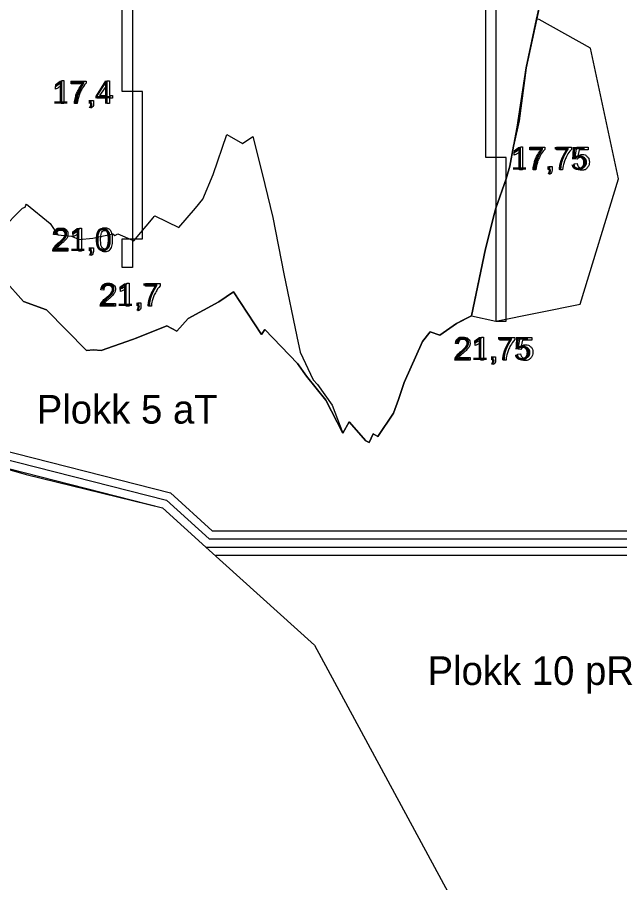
# Model space of a CAD drawing. Extents: x 700746 to 706058, y 6570320 to 6580460.
# Drawn here: x 705281.9 to 705429.1, y 6576181.4 to 6576392.8 of the extents above; entities that cross this region are included whole.
import ezdxf

# ---------------------------------------------------------------- set-up
doc = ezdxf.new("R2010")
doc.units = 0
for name, color, linetype in [('Default', 7, 'Continuous'), ('GEOLPUNKT', 7, 'Continuous'), ('illumineerimisjooned', 7, 'Continuous'), ('PIIR', 7, 'Continuous'), ('Plokid', 7, 'Continuous'), ('Täide', 7, 'Continuous'), ('VEEKOGU', 7, 'Continuous')]:
    doc.layers.add(name, color=color, linetype=linetype)

msp = doc.modelspace()

# ---------------------------------------------------------------- linework, layer by layer
at = {"layer": 'Default'}
for points in [[(705278.77, 6576328.55), (705283.43, 6576323.4), (705289.01, 6576321.3), (705298.84, 6576311.38), (705300.57, 6576311.54), (705302.42, 6576311.41), (705310.03, 6576314.09), (705310.97, 6576314.41), (705318.45, 6576317.44), (705320.93, 6576316.08), (705323.67, 6576319.18), (705331.19, 6576323.25), (705334.74, 6576325.73), (705341.61, 6576315.33), (705342.39, 6576316.48), (705350.4, 6576308.19), (705352.57, 6576305.14), (705357.3, 6576299.22), (705361.5, 6576291.19), (705363.04, 6576293.93), (705367.07, 6576289.29), (705367.88, 6576288.9), (705368.92, 6576291.07), (705370.01, 6576290.41), (705373.84, 6576296.08), (705375.11, 6576299.44), (705376.47, 6576303.58), (705380.92, 6576313.59), (705382.82, 6576315.95), (705385.2, 6576315.15), (705389.24, 6576318.02), (705392.92, 6576319.84), (705396.32, 6576336.24), (705398.52, 6576344.96), (705398.9, 6576346.12), (705401.39, 6576353.33), (705402.26, 6576356.44), (705404.07, 6576365.97), (705406.31, 6576380.46), (705409.85, 6576397.09)], [(705277.9, 6576340.77), (705283.16, 6576346.18), (705283.84, 6576346.42), (705284.03, 6576346.87), (705284.13, 6576347.17), (705289.95, 6576342.38), (705291.85, 6576339.61), (705295.12, 6576339.33), (705297, 6576338.47), (705300.39, 6576338.82), (705305.25, 6576339.93), (705305.72, 6576339.51), (705306.46, 6576339.93), (705310.03, 6576338.37), (705310.42, 6576338.2), (705315.1, 6576343.79), (705315.37, 6576344.16), (705315.54, 6576344.26), (705321.39, 6576341.44), (705325.43, 6576346.15), (705327.28, 6576348.39), (705329.81, 6576354.37), (705333.09, 6576364.16), (705336.92, 6576361.97), (705339.45, 6576363.68), (705341.79, 6576354.65), (705344.35, 6576343.92), (705347.06, 6576330.15), (705350.24, 6576314.82), (705351.05, 6576311), (705354.22, 6576304.22), (705355.31, 6576303.11), (705358.86, 6576298.05), (705361.5, 6576291.19)], [(705152.83, 6576310.45), (705166.34, 6576306.88), (705174.72, 6576305.59), (705215.36, 6576296.33), (705272.37, 6576284.42), (705284.05, 6576281.06), (705317.39, 6576272.99), (705328.03, 6576263.37), (705354.58, 6576239.37), (705425.2, 6576108.77)]]:
    msp.add_lwpolyline(points, dxfattribs=at)
at = {"layer": 'GEOLPUNKT'}
for points in [[(705310.03, 6576548.7), (705310.03, 6576331.7)], [(705398.9, 6576536.04), (705398.9, 6576318.54)], [(705292.84, 6576377.31), (705293.28, 6576377.31), (705293.28, 6576371.69)], [(705295.09, 6576376.56), (705295.09, 6576377.22), (705298.72, 6576377.22), (705298.72, 6576376.68)], [(705303.77, 6576371.69), (705303.77, 6576373.03), (705301.34, 6576373.03), (705301.34, 6576373.66), (705303.89, 6576377.29), (705304.46, 6576377.29), (705304.46, 6576373.66), (705305.21, 6576373.66), (705305.21, 6576373.03), (705304.46, 6576373.03), (705304.46, 6576371.69), (705303.77, 6576371.69)], [(705291.22, 6576375.24), (705291.22, 6576375.91)], [(705293.28, 6576371.69), (705292.6, 6576371.69), (705292.6, 6576376.07)], [(705297.83, 6576376.56), (705295.09, 6576376.56)], [(705303.77, 6576373.66), (705303.77, 6576376.19), (705302.02, 6576373.66), (705303.77, 6576373.66)], [(705296.58, 6576371.69), (705295.87, 6576371.69)], [(705299.91, 6576370.58), (705299.72, 6576370.88)], [(705299.77, 6576371.69), (705299.77, 6576372.47), (705300.55, 6576372.47), (705300.55, 6576371.69)], [(705300.16, 6576371.69), (705299.77, 6576371.69)], [(705404.93, 6576361.15), (705405.38, 6576361.15), (705405.38, 6576355.53)], [(705407.19, 6576360.4), (705407.19, 6576361.06), (705410.81, 6576361.06), (705410.81, 6576360.52)], [(705409.93, 6576360.4), (705407.19, 6576360.4)], [(705413.71, 6576360.4), (705413.71, 6576361.06), (705417.33, 6576361.06), (705417.33, 6576360.52)], [(705416.45, 6576360.4), (705413.71, 6576360.4)], [(705418.78, 6576358.1), (705418.14, 6576358.18), (705418.68, 6576361.06), (705421.46, 6576361.06), (705421.46, 6576360.4), (705419.23, 6576360.4), (705418.93, 6576358.9)], [(705403.32, 6576359.08), (705403.32, 6576359.75)], [(705405.38, 6576355.53), (705404.69, 6576355.53), (705404.69, 6576359.91)], [(705411.86, 6576355.53), (705411.86, 6576356.31), (705412.64, 6576356.31), (705412.64, 6576355.53)], [(705418.01, 6576357), (705418.73, 6576357.06)], [(705408.68, 6576355.53), (705407.97, 6576355.53)], [(705412.01, 6576354.42), (705411.81, 6576354.72)], [(705412.25, 6576355.53), (705411.86, 6576355.53)], [(705415.2, 6576355.53), (705414.49, 6576355.53)], [(705297.19, 6576341.31), (705297.63, 6576341.31), (705297.63, 6576335.69)], [(705291.44, 6576339.62), (705290.73, 6576339.69)], [(705295.57, 6576339.24), (705295.57, 6576339.91)], [(705297.63, 6576335.69), (705296.94, 6576335.69), (705296.94, 6576340.07)], [(705294.3, 6576336.35), (705294.3, 6576335.69), (705290.6, 6576335.69)], [(705291.56, 6576336.35), (705294.3, 6576336.35)], [(705299.91, 6576334.58), (705299.72, 6576334.88)], [(705299.76, 6576335.69), (705299.76, 6576336.47), (705300.54, 6576336.47), (705300.54, 6576335.69)], [(705300.15, 6576335.69), (705299.76, 6576335.69)], [(705307.16, 6576325.77), (705307.16, 6576326.44)], [(705309.22, 6576322.22), (705308.54, 6576322.22), (705308.54, 6576326.6)], [(705308.78, 6576327.84), (705309.22, 6576327.84), (705309.22, 6576322.22)], [(705313.21, 6576327.09), (705313.21, 6576327.75), (705316.83, 6576327.75), (705316.83, 6576327.21)], [(705315.95, 6576327.09), (705313.21, 6576327.09)], [(705303.03, 6576326.15), (705302.33, 6576326.22)], [(705305.9, 6576322.88), (705305.9, 6576322.22), (705302.2, 6576322.22)], [(705303.15, 6576322.88), (705305.9, 6576322.88)], [(705311.36, 6576322.22), (705311.36, 6576323), (705312.14, 6576323), (705312.14, 6576322.22)], [(705311.75, 6576322.22), (705311.36, 6576322.22)], [(705314.7, 6576322.22), (705313.99, 6576322.22)], [(705311.5, 6576321.11), (705311.31, 6576321.4)], [(705395.45, 6576314.68), (705395.89, 6576314.68), (705395.89, 6576309.06)], [(705399.88, 6576313.93), (705399.88, 6576314.59), (705403.5, 6576314.59), (705403.5, 6576314.05)], [(705402.62, 6576313.93), (705399.88, 6576313.93)], [(705404.95, 6576311.63), (705404.3, 6576311.71), (705404.84, 6576314.59), (705407.63, 6576314.59), (705407.63, 6576313.93), (705405.39, 6576313.93), (705405.09, 6576312.43)], [(705389.7, 6576312.99), (705389, 6576313.06)], [(705393.83, 6576312.61), (705393.83, 6576313.28)], [(705395.89, 6576309.06), (705395.21, 6576309.06), (705395.21, 6576313.44)], [(705392.57, 6576309.72), (705392.57, 6576309.06), (705388.87, 6576309.06)], [(705389.82, 6576309.72), (705392.57, 6576309.72)], [(705398.03, 6576309.06), (705398.03, 6576309.84), (705398.81, 6576309.84), (705398.81, 6576309.06)], [(705404.18, 6576310.53), (705404.9, 6576310.59)], [(705398.17, 6576307.95), (705397.98, 6576308.24)], [(705398.42, 6576309.06), (705398.03, 6576309.06)], [(705401.37, 6576309.06), (705400.66, 6576309.06)]]:
    msp.add_lwpolyline(points, dxfattribs=at)
for points in [[(705307.53, 6576411.7), (705310.03, 6576411.7), (705310.03, 6576374.7), (705307.53, 6576374.7)], [(705396.4, 6576398.54), (705398.9, 6576398.54), (705398.9, 6576358.54), (705396.4, 6576358.54)], [(705312.53, 6576374.7), (705310.03, 6576374.7), (705310.03, 6576338.7), (705312.53, 6576338.7)], [(705401.4, 6576358.54), (705398.9, 6576358.54), (705398.9, 6576318.54), (705401.4, 6576318.54)], [(705307.53, 6576338.7), (705310.03, 6576338.7), (705310.03, 6576331.7), (705307.53, 6576331.7)]]:
    msp.add_lwpolyline(points, close=True, dxfattribs=at)
for points in [[(705291.22, 6576375.91), (705291.8, 6576376.18), (705292.23, 6576376.56), (705292.66, 6576376.95), (705292.84, 6576377.31)], [(705292.6, 6576376.07), (705292.35, 6576375.83), (705291.95, 6576375.6), (705291.54, 6576375.36), (705291.22, 6576375.24)], [(705295.87, 6576371.69), (705295.89, 6576372.35), (705296.13, 6576373.29), (705296.38, 6576374.22), (705296.85, 6576375.09), (705297.31, 6576375.96), (705297.83, 6576376.56)], [(705298.72, 6576376.68), (705298.18, 6576376.11), (705297.66, 6576375.17), (705297.13, 6576374.23), (705296.85, 6576373.23), (705296.64, 6576372.53), (705296.58, 6576371.69)], [(705299.72, 6576370.88), (705299.94, 6576370.97), (705300.04, 6576371.16), (705300.14, 6576371.34), (705300.16, 6576371.69)], [(705300.55, 6576371.69), (705300.55, 6576371.26), (705300.4, 6576370.99), (705300.24, 6576370.73), (705299.91, 6576370.58)], [(705403.32, 6576359.75), (705403.89, 6576360.02), (705404.32, 6576360.4), (705404.76, 6576360.79), (705404.93, 6576361.15)], [(705407.97, 6576355.53), (705407.98, 6576356.19), (705408.23, 6576357.13), (705408.48, 6576358.06), (705408.94, 6576358.93), (705409.4, 6576359.8), (705409.93, 6576360.4)], [(705410.81, 6576360.52), (705410.28, 6576359.95), (705409.75, 6576359.01), (705409.23, 6576358.07), (705408.94, 6576357.07), (705408.73, 6576356.37), (705408.68, 6576355.53)], [(705414.49, 6576355.53), (705414.5, 6576356.19), (705414.75, 6576357.13), (705415, 6576358.06), (705415.46, 6576358.93), (705415.93, 6576359.8), (705416.45, 6576360.4)], [(705417.33, 6576360.52), (705416.8, 6576359.95), (705416.27, 6576359.01), (705415.75, 6576358.07), (705415.46, 6576357.07), (705415.26, 6576356.37), (705415.2, 6576355.53)], [(705404.69, 6576359.91), (705404.44, 6576359.67), (705404.04, 6576359.44), (705403.64, 6576359.2), (705403.32, 6576359.08)], [(705418.93, 6576358.9), (705419.43, 6576359.25), (705419.98, 6576359.25), (705420.72, 6576359.25), (705421.22, 6576358.74), (705421.72, 6576358.23), (705421.72, 6576357.43), (705421.72, 6576356.67), (705421.28, 6576356.12), (705420.74, 6576355.44), (705419.81, 6576355.44), (705419.05, 6576355.44), (705418.56, 6576355.86), (705418.08, 6576356.29), (705418.01, 6576357)], [(705418.73, 6576357.06), (705418.81, 6576356.53), (705419.1, 6576356.27), (705419.4, 6576356), (705419.81, 6576356), (705420.31, 6576356), (705420.65, 6576356.38), (705421, 6576356.75), (705421, 6576357.37), (705421, 6576357.96), (705420.67, 6576358.3), (705420.34, 6576358.64), (705419.8, 6576358.64), (705419.47, 6576358.64), (705419.2, 6576358.49), (705418.93, 6576358.34), (705418.78, 6576358.1)], [(705411.81, 6576354.72), (705412.03, 6576354.81), (705412.13, 6576355), (705412.24, 6576355.18), (705412.25, 6576355.53)], [(705412.64, 6576355.53), (705412.64, 6576355.1), (705412.49, 6576354.83), (705412.34, 6576354.57), (705412.01, 6576354.42)], [(705290.73, 6576339.69), (705290.8, 6576340.48), (705291.28, 6576340.9), (705291.75, 6576341.31), (705292.55, 6576341.31), (705293.36, 6576341.31), (705293.83, 6576340.86), (705294.3, 6576340.42), (705294.3, 6576339.76), (705294.3, 6576339.42), (705294.16, 6576339.1), (705294.02, 6576338.77), (705293.7, 6576338.41), (705293.38, 6576338.06), (705292.64, 6576337.43), (705292.03, 6576336.91), (705291.85, 6576336.72), (705291.67, 6576336.54), (705291.56, 6576336.35)], [(705295.57, 6576339.91), (705296.14, 6576340.18), (705296.58, 6576340.56), (705297.01, 6576340.95), (705297.19, 6576341.31)], [(705301.56, 6576338.45), (705301.56, 6576339.44), (705301.77, 6576340.05), (705301.97, 6576340.66), (705302.38, 6576340.98), (705302.78, 6576341.31), (705303.39, 6576341.31), (705303.84, 6576341.31), (705304.18, 6576341.13), (705304.52, 6576340.95), (705304.74, 6576340.61), (705304.96, 6576340.27), (705305.09, 6576339.77), (705305.21, 6576339.28), (705305.21, 6576338.45), (705305.21, 6576337.47), (705305.01, 6576336.86), (705304.81, 6576336.25), (705304.41, 6576335.93), (705304, 6576335.6), (705303.39, 6576335.6), (705302.58, 6576335.6), (705302.12, 6576336.17), (705301.56, 6576336.88), (705301.56, 6576338.45)], [(705290.6, 6576335.69), (705290.6, 6576335.94), (705290.68, 6576336.17), (705290.83, 6576336.55), (705291.14, 6576336.91), (705291.45, 6576337.28), (705292.04, 6576337.76), (705292.95, 6576338.51), (705293.27, 6576338.95), (705293.59, 6576339.38), (705293.59, 6576339.77), (705293.59, 6576340.18), (705293.3, 6576340.46), (705293, 6576340.74), (705292.53, 6576340.74), (705292.04, 6576340.74), (705291.74, 6576340.45), (705291.44, 6576340.15), (705291.44, 6576339.62)], [(705296.94, 6576340.07), (705296.69, 6576339.83), (705296.29, 6576339.6), (705295.89, 6576339.36), (705295.57, 6576339.24)], [(705302.27, 6576338.45), (705302.27, 6576337.07), (705302.59, 6576336.62), (705302.92, 6576336.16), (705303.39, 6576336.16), (705303.86, 6576336.16), (705304.18, 6576336.62), (705304.51, 6576337.07), (705304.51, 6576338.45), (705304.51, 6576339.83), (705304.18, 6576340.29), (705303.86, 6576340.74), (705303.38, 6576340.74), (705302.91, 6576340.74), (705302.63, 6576340.34), (705302.27, 6576339.83), (705302.27, 6576338.45)], [(705299.72, 6576334.88), (705299.93, 6576334.97), (705300.04, 6576335.16), (705300.14, 6576335.34), (705300.15, 6576335.69)], [(705300.54, 6576335.69), (705300.54, 6576335.26), (705300.39, 6576334.99), (705300.24, 6576334.73), (705299.91, 6576334.58)], [(705302.2, 6576322.22), (705302.19, 6576322.47), (705302.28, 6576322.7), (705302.42, 6576323.08), (705302.73, 6576323.44), (705303.04, 6576323.81), (705303.63, 6576324.29), (705304.54, 6576325.04), (705304.86, 6576325.48), (705305.18, 6576325.91), (705305.18, 6576326.3), (705305.18, 6576326.71), (705304.89, 6576326.99), (705304.6, 6576327.27), (705304.13, 6576327.27), (705303.63, 6576327.27), (705303.34, 6576326.98), (705303.04, 6576326.68), (705303.03, 6576326.15)], [(705302.33, 6576326.22), (705302.4, 6576327.01), (705302.87, 6576327.43), (705303.35, 6576327.84), (705304.14, 6576327.84), (705304.95, 6576327.84), (705305.42, 6576327.39), (705305.89, 6576326.95), (705305.89, 6576326.29), (705305.89, 6576325.95), (705305.75, 6576325.63), (705305.62, 6576325.3), (705305.3, 6576324.94), (705304.98, 6576324.59), (705304.24, 6576323.96), (705303.62, 6576323.44), (705303.44, 6576323.25), (705303.27, 6576323.07), (705303.15, 6576322.88)], [(705307.16, 6576326.44), (705307.74, 6576326.71), (705308.17, 6576327.09), (705308.6, 6576327.48), (705308.78, 6576327.84)], [(705308.54, 6576326.6), (705308.29, 6576326.36), (705307.89, 6576326.13), (705307.48, 6576325.89), (705307.16, 6576325.77)], [(705313.99, 6576322.22), (705314, 6576322.88), (705314.25, 6576323.82), (705314.49, 6576324.75), (705314.96, 6576325.62), (705315.42, 6576326.49), (705315.95, 6576327.09)], [(705316.83, 6576327.21), (705316.3, 6576326.64), (705315.77, 6576325.7), (705315.25, 6576324.76), (705314.96, 6576323.76), (705314.75, 6576323.06), (705314.7, 6576322.22)], [(705311.31, 6576321.4), (705311.53, 6576321.5), (705311.63, 6576321.69), (705311.73, 6576321.87), (705311.75, 6576322.22)], [(705312.14, 6576322.22), (705312.14, 6576321.79), (705311.99, 6576321.52), (705311.83, 6576321.26), (705311.5, 6576321.11)], [(705388.87, 6576309.06), (705388.86, 6576309.31), (705388.95, 6576309.54), (705389.09, 6576309.92), (705389.4, 6576310.28), (705389.71, 6576310.65), (705390.3, 6576311.13), (705391.21, 6576311.88), (705391.53, 6576312.32), (705391.85, 6576312.75), (705391.85, 6576313.14), (705391.85, 6576313.55), (705391.56, 6576313.83), (705391.27, 6576314.11), (705390.8, 6576314.11), (705390.3, 6576314.11), (705390.01, 6576313.82), (705389.71, 6576313.52), (705389.7, 6576312.99)], [(705389, 6576313.06), (705389.07, 6576313.85), (705389.54, 6576314.27), (705390.02, 6576314.68), (705390.81, 6576314.68), (705391.62, 6576314.68), (705392.09, 6576314.23), (705392.56, 6576313.79), (705392.56, 6576313.13), (705392.56, 6576312.79), (705392.42, 6576312.47), (705392.29, 6576312.14), (705391.97, 6576311.78), (705391.65, 6576311.43), (705390.91, 6576310.8), (705390.29, 6576310.28), (705390.11, 6576310.09), (705389.94, 6576309.91), (705389.82, 6576309.72)], [(705393.83, 6576313.28), (705394.41, 6576313.55), (705394.84, 6576313.93), (705395.27, 6576314.32), (705395.45, 6576314.68)], [(705400.66, 6576309.06), (705400.67, 6576309.72), (705400.92, 6576310.66), (705401.17, 6576311.59), (705401.63, 6576312.46), (705402.09, 6576313.33), (705402.62, 6576313.93)], [(705403.5, 6576314.05), (705402.97, 6576313.48), (705402.44, 6576312.54), (705401.92, 6576311.6), (705401.63, 6576310.6), (705401.42, 6576309.9), (705401.37, 6576309.06)], [(705395.21, 6576313.44), (705394.96, 6576313.2), (705394.56, 6576312.97), (705394.15, 6576312.73), (705393.83, 6576312.61)], [(705405.09, 6576312.43), (705405.6, 6576312.78), (705406.15, 6576312.78), (705406.88, 6576312.78), (705407.39, 6576312.27), (705407.89, 6576311.76), (705407.89, 6576310.96), (705407.89, 6576310.2), (705407.45, 6576309.65), (705406.91, 6576308.97), (705405.98, 6576308.97), (705405.21, 6576308.97), (705404.73, 6576309.39), (705404.25, 6576309.82), (705404.18, 6576310.53)], [(705404.9, 6576310.59), (705404.98, 6576310.06), (705405.27, 6576309.8), (705405.56, 6576309.53), (705405.98, 6576309.53), (705406.48, 6576309.53), (705406.82, 6576309.9), (705407.16, 6576310.28), (705407.16, 6576310.9), (705407.16, 6576311.49), (705406.83, 6576311.83), (705406.5, 6576312.17), (705405.97, 6576312.17), (705405.63, 6576312.17), (705405.37, 6576312.02), (705405.1, 6576311.87), (705404.95, 6576311.63)], [(705397.98, 6576308.24), (705398.2, 6576308.34), (705398.3, 6576308.53), (705398.41, 6576308.71), (705398.42, 6576309.06)], [(705398.81, 6576309.06), (705398.81, 6576308.63), (705398.66, 6576308.36), (705398.5, 6576308.1), (705398.17, 6576307.95)]]:
    msp.add_open_spline(points, degree=3, dxfattribs=at)
at = {"layer": 'illumineerimisjooned'}
msp.add_lwpolyline([(705176.72, 6576307.19), (705215.79, 6576298.28), (705272.82, 6576286.37), (705318.37, 6576274.81), (705328.8, 6576265.37), (705481.98, 6576265.37), (705481.97, 6576279.37)], dxfattribs=at)
at = {"layer": 'PIIR'}
msp.add_lwpolyline([(705174.72, 6576305.59), (705215.36, 6576296.33), (705272.37, 6576284.42), (705317.39, 6576272.99), (705328.03, 6576263.37), (705483.98, 6576263.37), (705483.98, 6576263.37), (705483.97, 6576279.37)], dxfattribs=at)
at = {"layer": 'Plokid'}
msp.add_line((705330.41, 6576261.37), (705485.79, 6576261.37), dxfattribs=at)
for points in [[(705278.77, 6576328.55), (705283.43, 6576323.4), (705289.01, 6576321.3), (705298.84, 6576311.38), (705300.57, 6576311.54), (705302.42, 6576311.41), (705310.03, 6576314.09), (705310.97, 6576314.41), (705318.45, 6576317.44), (705320.93, 6576316.08), (705323.67, 6576319.18), (705331.19, 6576323.25), (705334.74, 6576325.73), (705341.61, 6576315.33), (705342.39, 6576316.48), (705350.4, 6576308.19), (705352.57, 6576305.14), (705357.3, 6576299.22), (705361.5, 6576291.19), (705363.04, 6576293.93), (705367.07, 6576289.29), (705367.88, 6576288.9), (705368.92, 6576291.07), (705370.01, 6576290.41), (705373.84, 6576296.08), (705375.11, 6576299.44), (705376.47, 6576303.58), (705380.92, 6576313.59), (705382.82, 6576315.95), (705385.2, 6576315.15), (705389.24, 6576318.02), (705392.92, 6576319.84), (705396.32, 6576336.24), (705398.52, 6576344.96), (705398.9, 6576346.12), (705401.39, 6576353.33), (705402.26, 6576356.44), (705404.07, 6576365.97), (705406.31, 6576380.46), (705409.85, 6576397.09)], [(705179.12, 6576308.69), (705216.21, 6576300.24), (705273.27, 6576288.32), (705319.34, 6576276.62), (705329.57, 6576267.37), (705479.98, 6576267.37), (705479.97, 6576279.37)]]:
    msp.add_lwpolyline(points, dxfattribs=at)
at = {"layer": 'Täide'}
for p, q in [((705408.83, 6576392.31), (705406.31, 6576380.46)), ((705403.18, 6576361.27), (705402.26, 6576356.44)), ((705403.18, 6576361.27), (705402.26, 6576356.44)), ((705402.26, 6576356.44), (705401.54, 6576353.86)), ((705402.26, 6576356.44), (705401.54, 6576353.86)), ((705401.54, 6576353.86), (705401.39, 6576353.33)), ((705401.54, 6576353.86), (705401.54, 6576353.86)), ((705401.39, 6576353.33), (705398.9, 6576346.12)), ((705398.9, 6576346.12), (705398.52, 6576344.96)), ((705398.52, 6576344.96), (705396.32, 6576336.24)), ((705396.32, 6576336.24), (705395.1, 6576330.35)), ((705390.95, 6576318.87), (705390.95, 6576318.87)), ((705380.92, 6576313.59), (705376.47, 6576303.58))]:
    msp.add_line(p, q, dxfattribs=at)
for points in [[(705412.98, 6576409.08), (705411.37, 6576401.8), (705409.85, 6576397.09), (705406.31, 6576380.46)], [(705392.9, 6576319.83), (705398.9, 6576318.54), (705419.51, 6576322.69), (705428.83, 6576353.31), (705422.04, 6576385.23), (705409.49, 6576392.21), (705408.83, 6576392.31)], [(705406.31, 6576380.46), (705404.56, 6576367.53), (705403.18, 6576361.27)], [(705406.31, 6576380.46), (705404.56, 6576367.53), (705403.18, 6576361.27)], [(705401.54, 6576353.86), (705401.39, 6576353.33), (705398.9, 6576346.12), (705398.52, 6576344.96), (705396.32, 6576336.24), (705395.1, 6576330.35)], [(705376.47, 6576303.58), (705375.11, 6576299.44), (705373.84, 6576296.08), (705370.01, 6576290.41), (705368.92, 6576291.07), (705367.88, 6576288.9), (705367.07, 6576289.29), (705363.04, 6576293.93), (705361.5, 6576291.19), (705357.3, 6576299.22), (705352.57, 6576305.14), (705350.4, 6576308.19), (705342.39, 6576316.48), (705341.61, 6576315.33), (705334.74, 6576325.73), (705331.19, 6576323.25), (705323.67, 6576319.18), (705320.93, 6576316.08), (705318.45, 6576317.44), (705310.97, 6576314.41), (705310.03, 6576314.09), (705302.42, 6576311.41), (705300.57, 6576311.54), (705298.84, 6576311.38), (705289.01, 6576321.3), (705283.43, 6576323.4), (705278.77, 6576328.55)], [(705395.1, 6576330.35), (705392.92, 6576319.84), (705390.95, 6576318.87)], [(705395.1, 6576330.35), (705392.92, 6576319.84), (705392.9, 6576319.83)], [(705390.95, 6576318.87), (705389.24, 6576318.02), (705385.2, 6576315.15), (705382.82, 6576315.95), (705380.92, 6576313.59)], [(705152.83, 6576310.45), (705166.34, 6576306.88), (705174.72, 6576305.59), (705215.36, 6576296.33), (705272.37, 6576284.42), (705284.05, 6576281.06), (705317.39, 6576272.99), (705328.03, 6576263.37), (705354.58, 6576239.37), (705425.2, 6576108.77), (705503.23, 6576108.77), (705503.23, 6576239.37)]]:
    msp.add_lwpolyline(points, dxfattribs=at)
at = {"layer": 'VEEKOGU'}
for p, q in [((705406.31, 6576380.46), (705408.83, 6576392.31)), ((705402.26, 6576356.44), (705403.18, 6576361.27)), ((705401.54, 6576353.86), (705402.26, 6576356.44)), ((705401.39, 6576353.33), (705401.54, 6576353.86)), ((705398.9, 6576346.12), (705401.39, 6576353.33)), ((705398.52, 6576344.96), (705398.9, 6576346.12)), ((705396.32, 6576336.24), (705398.52, 6576344.96)), ((705395.1, 6576330.35), (705396.32, 6576336.24)), ((705390.95, 6576318.87), (705392.9, 6576319.83)), ((705376.47, 6576303.58), (705380.92, 6576313.59))]:
    msp.add_line(p, q, dxfattribs=at)
for points in [[(705408.83, 6576392.31), (705409.85, 6576397.09), (705410.94, 6576400.48), (705411.37, 6576401.8)], [(705403.18, 6576361.27), (705404.56, 6576367.53), (705406.31, 6576380.46)], [(705278.77, 6576328.55), (705283.43, 6576323.4), (705289.01, 6576321.3), (705298.84, 6576311.38), (705300.57, 6576311.54), (705302.42, 6576311.41), (705310.03, 6576314.09), (705310.97, 6576314.41), (705318.45, 6576317.44), (705320.93, 6576316.08), (705323.67, 6576319.18), (705331.19, 6576323.25), (705334.74, 6576325.73), (705341.61, 6576315.33), (705342.39, 6576316.48), (705350.4, 6576308.19), (705352.57, 6576305.14), (705357.3, 6576299.22), (705361.5, 6576291.19), (705363.04, 6576293.93), (705367.07, 6576289.29), (705367.88, 6576288.9), (705368.92, 6576291.07), (705370.01, 6576290.41), (705373.84, 6576296.08), (705375.11, 6576299.44), (705376.47, 6576303.58)], [(705392.9, 6576319.83), (705392.92, 6576319.84), (705395.1, 6576330.35)], [(705380.92, 6576313.59), (705382.82, 6576315.95), (705385.2, 6576315.15), (705389.24, 6576318.02), (705390.95, 6576318.87)]]:
    msp.add_lwpolyline(points, dxfattribs=at)

# ---------------------------------------------------------------- texts
at = {"layer": 'GEOLPUNKT'}
for s, p in [('17,4', (705290.37, 6576371.69)), ('17,75', (705402.47, 6576355.53)), ('21,0', (705290.37, 6576335.69)), ('21,7', (705301.96, 6576322.22)), ('21,75', (705388.63, 6576309.06))]:
    msp.add_text(s, height=5.6, dxfattribs=at).set_placement(p)
at = {"layer": 'Plokid'}
for s, p in [('Plokk 5 aT', (705286.66, 6576293.53)), ('Plokk 10 pR', (705382.17, 6576229.69))]:
    msp.add_text(s, height=7, dxfattribs=at).set_placement(p)

doc.saveas('drawing.dxf')
